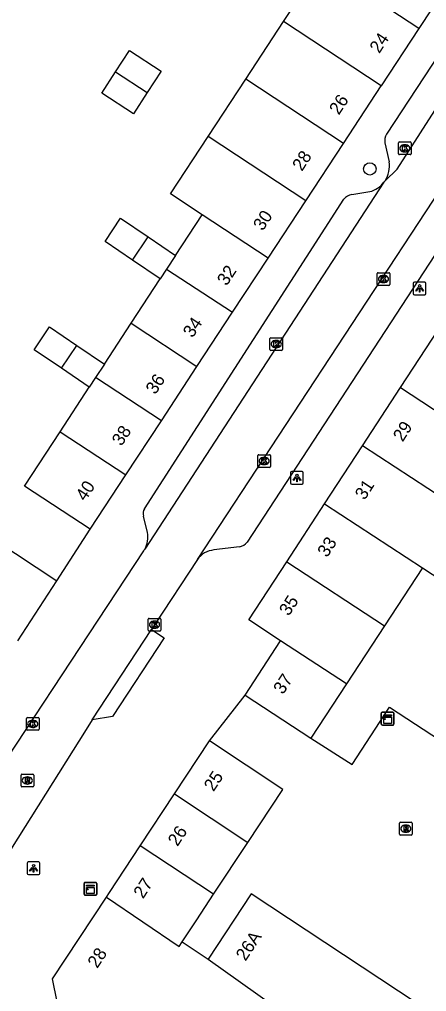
# Model space of a CAD drawing. Extents: x 159280 to 160375, y 384531 to 385872.
# Drawn here: x 159703.7 to 159735.7, y 385098.5 to 385175 of the extents above; entities that cross this region are included whole.
import ezdxf

# ---------------------------------------------------------------- set-up
doc = ezdxf.new("R2010")
doc.units = 0
for name, color, linetype in [('IMGEO_Boom', 7, 'Continuous'), ('IMGEO_Kast', 7, 'Continuous'), ('IMGEO_Kolk', 7, 'Continuous'), ('IMGEO_Lichtpunt', 7, 'Continuous'), ('IMGEO_Pand', 7, 'Continuous'), ('IMGEO_Pand_nummerreeks', 7, 'Continuous'), ('IMGEO_Rijbaan_lokaal_open', 7, 'Continuous'), ('IMGEO_Rioolput', 7, 'Continuous'), ('IMGEO_Voetpad_open', 7, 'Continuous')]:
    doc.layers.add(name, color=color, linetype=linetype)

msp = doc.modelspace()

# ---------------------------------------------------------------- linework, layer by layer
at = {"layer": 'IMGEO_Boom'}
msp.add_circle((159731.24, 385163.201), 0.489, dxfattribs=at)
at = {"layer": 'IMGEO_Kast'}
for p, q in [((159732.143, 385119.56), (159732.143, 385120.401)), ((159732.143, 385120.401), (159732.143, 385119.56)), ((159732.218, 385120.485), (159733.059, 385120.485)), ((159733.059, 385120.485), (159732.218, 385120.485)), ((159733.143, 385120.41), (159733.143, 385119.569)), ((159733.143, 385119.569), (159733.143, 385120.41)), ((159733.068, 385119.485), (159732.227, 385119.485)), ((159732.227, 385119.485), (159733.068, 385119.485)), ((159708.825, 385107.102), (159709.666, 385107.102)), ((159709.666, 385107.102), (159708.825, 385107.102)), ((159709.75, 385107.027), (159709.75, 385106.186)), ((159709.75, 385106.186), (159709.75, 385107.027)), ((159708.75, 385106.177), (159708.75, 385107.018)), ((159708.75, 385107.018), (159708.75, 385106.177)), ((159709.675, 385106.102), (159708.834, 385106.102)), ((159708.834, 385106.102), (159709.675, 385106.102))]:
    msp.add_line(p, q, dxfattribs=at)
for points in [[(159732.338, 385120.275), (159732.938, 385120.275), (159732.938, 385120.19), (159732.338, 385120.19), (159732.338, 385120.275)], [(159732.338, 385120.1), (159732.938, 385120.1), (159732.938, 385119.611), (159732.338, 385119.611), (159732.338, 385120.1)], [(159708.945, 385106.892), (159709.545, 385106.892), (159709.545, 385106.807), (159708.945, 385106.807), (159708.945, 385106.892)], [(159708.945, 385106.717), (159709.545, 385106.717), (159709.545, 385106.228), (159708.945, 385106.228), (159708.945, 385106.717)]]:
    msp.add_lwpolyline(points, dxfattribs=at)
for centre in [(159732.422, 385119.949), (159709.029, 385106.566)]:
    msp.add_circle(centre, 0.0377, dxfattribs=at)
for centre, start, end in [((159732.221, 385120.407), 92.4484, 184.28452), ((159732.221, 385120.407), 92.4484, 184.28452), ((159733.065, 385120.407), 2.4484, 94.28452), ((159733.065, 385120.407), 2.4484, 94.28452), ((159732.221, 385119.563), 182.4484, 274.28452), ((159732.221, 385119.563), 182.4484, 274.28452), ((159733.065, 385119.563), 272.4484, 4.28452), ((159733.065, 385119.563), 272.4484, 4.28452), ((159708.828, 385107.024), 92.4484, 184.28452), ((159708.828, 385107.024), 92.4484, 184.28452), ((159709.672, 385107.024), 2.4484, 94.28452), ((159709.672, 385107.024), 2.4484, 94.28452), ((159708.828, 385106.18), 182.4484, 274.28452), ((159708.828, 385106.18), 182.4484, 274.28452), ((159709.672, 385106.18), 272.4484, 4.28452), ((159709.672, 385106.18), 272.4484, 4.28452)]:
    msp.add_arc(centre, 0.0779, start, end, dxfattribs=at)
at = {"layer": 'IMGEO_Kolk'}
for p, q in [((159733.493, 385164.398), (159733.493, 385165.25)), ((159733.568, 385165.324), (159734.42, 385165.324)), ((159733.981, 385165.104), (159734.006, 385165.104)), ((159734.494, 385165.25), (159734.494, 385164.398)), ((159734.004, 385164.544), (159733.979, 385164.544)), ((159734.42, 385164.324), (159733.568, 385164.324)), ((159731.814, 385154.118), (159731.814, 385154.97)), ((159731.889, 385155.044), (159732.741, 385155.044)), ((159732.302, 385154.824), (159732.327, 385154.824)), ((159732.815, 385154.97), (159732.815, 385154.118)), ((159732.741, 385154.044), (159731.889, 385154.044)), ((159732.325, 385154.264), (159732.3, 385154.264)), ((159723.376, 385149.005), (159723.376, 385149.857)), ((159723.451, 385149.931), (159724.303, 385149.931)), ((159724.377, 385149.857), (159724.377, 385149.005)), ((159723.887, 385149.151), (159723.862, 385149.151)), ((159723.864, 385149.711), (159723.889, 385149.711)), ((159724.303, 385148.931), (159723.451, 385148.931)), ((159722.423, 385139.81), (159722.423, 385140.662)), ((159722.498, 385140.736), (159723.35, 385140.736)), ((159723.424, 385140.662), (159723.424, 385139.81)), ((159722.934, 385139.956), (159722.909, 385139.956)), ((159722.911, 385140.516), (159722.936, 385140.516)), ((159723.35, 385139.736), (159722.498, 385139.736)), ((159713.799, 385126.942), (159713.799, 385127.794)), ((159713.874, 385127.868), (159714.726, 385127.868)), ((159714.8, 385127.794), (159714.8, 385126.942)), ((159714.31, 385127.088), (159714.285, 385127.088)), ((159714.287, 385127.648), (159714.312, 385127.648)), ((159714.726, 385126.868), (159713.874, 385126.868)), ((159704.287, 385120.072), (159705.139, 385120.072)), ((159704.212, 385119.146), (159704.212, 385119.998)), ((159704.723, 385119.292), (159704.698, 385119.292)), ((159704.7, 385119.852), (159704.725, 385119.852)), ((159705.213, 385119.998), (159705.213, 385119.146)), ((159705.139, 385119.072), (159704.287, 385119.072))]:
    msp.add_line(p, q, dxfattribs=at)
for points in [[(159733.493, 385164.398), (159733.493, 385165.25)], [(159733.568, 385165.324), (159734.42, 385165.324)], [(159734.494, 385165.25), (159734.494, 385164.398)], [(159733.814, 385165.024), (159733.937, 385165.024), (159733.937, 385164.873), (159734.067, 385165.024), (159734.231, 385165.024), (159734.085, 385164.873), (159734.238, 385164.624), (159734.086, 385164.624), (159734.001, 385164.788), (159733.937, 385164.721), (159733.937, 385164.624), (159733.814, 385164.624), (159733.814, 385165.024)], [(159734.42, 385164.324), (159733.568, 385164.324)], [(159731.814, 385154.118), (159731.814, 385154.97)], [(159731.889, 385155.044), (159732.741, 385155.044)], [(159732.135, 385154.744), (159732.258, 385154.744), (159732.258, 385154.593), (159732.388, 385154.744), (159732.552, 385154.744), (159732.406, 385154.593), (159732.559, 385154.344), (159732.407, 385154.344), (159732.322, 385154.508), (159732.258, 385154.441), (159732.258, 385154.344), (159732.135, 385154.344), (159732.135, 385154.744)], [(159732.815, 385154.97), (159732.815, 385154.118)], [(159732.741, 385154.044), (159731.889, 385154.044)], [(159723.376, 385149.005), (159723.376, 385149.857)], [(159723.451, 385149.931), (159724.303, 385149.931)], [(159724.377, 385149.857), (159724.377, 385149.005)], [(159723.697, 385149.631), (159723.82, 385149.631), (159723.82, 385149.48), (159723.95, 385149.631), (159724.114, 385149.631), (159723.968, 385149.48), (159724.121, 385149.231), (159723.969, 385149.231), (159723.884, 385149.395), (159723.82, 385149.328), (159723.82, 385149.231), (159723.697, 385149.231), (159723.697, 385149.631)], [(159724.303, 385148.931), (159723.451, 385148.931)], [(159722.423, 385139.81), (159722.423, 385140.662)], [(159722.498, 385140.736), (159723.35, 385140.736)], [(159723.424, 385140.662), (159723.424, 385139.81)], [(159722.744, 385140.436), (159722.867, 385140.436), (159722.867, 385140.285), (159722.997, 385140.436), (159723.161, 385140.436), (159723.015, 385140.285), (159723.168, 385140.036), (159723.016, 385140.036), (159722.931, 385140.2), (159722.867, 385140.133), (159722.867, 385140.036), (159722.744, 385140.036), (159722.744, 385140.436)], [(159723.35, 385139.736), (159722.498, 385139.736)], [(159713.799, 385126.942), (159713.799, 385127.794)], [(159713.874, 385127.868), (159714.726, 385127.868)], [(159714.8, 385127.794), (159714.8, 385126.942)], [(159714.12, 385127.568), (159714.243, 385127.568), (159714.243, 385127.417), (159714.373, 385127.568), (159714.537, 385127.568), (159714.391, 385127.417), (159714.544, 385127.168), (159714.392, 385127.168), (159714.307, 385127.332), (159714.243, 385127.265), (159714.243, 385127.168), (159714.12, 385127.168), (159714.12, 385127.568)], [(159714.726, 385126.868), (159713.874, 385126.868)], [(159704.287, 385120.072), (159705.139, 385120.072)], [(159704.212, 385119.146), (159704.212, 385119.998)], [(159704.533, 385119.772), (159704.656, 385119.772), (159704.656, 385119.621), (159704.786, 385119.772), (159704.95, 385119.772), (159704.804, 385119.621), (159704.957, 385119.372), (159704.805, 385119.372), (159704.72, 385119.536), (159704.656, 385119.469), (159704.656, 385119.372), (159704.533, 385119.372), (159704.533, 385119.772)], [(159705.213, 385119.998), (159705.213, 385119.146)], [(159705.139, 385119.072), (159704.287, 385119.072)]]:
    msp.add_lwpolyline(points, dxfattribs=at)
for centre, start, end in [((159733.57, 385165.248), 91.55205, 178.44795), ((159733.57, 385165.248), 91.55205, 178.44795), ((159734.418, 385165.248), 1.55205, 88.44795), ((159734.418, 385165.248), 1.55205, 88.44795), ((159733.57, 385164.4), 181.55205, 268.44795), ((159733.57, 385164.4), 181.55205, 268.44795), ((159734.418, 385164.4), 271.55205, 358.44795), ((159734.418, 385164.4), 271.55205, 358.44795), ((159731.891, 385154.968), 91.55205, 178.44795), ((159731.891, 385154.968), 91.55205, 178.44795), ((159732.739, 385154.968), 1.55205, 88.44795), ((159732.739, 385154.968), 1.55205, 88.44795), ((159731.891, 385154.12), 181.55205, 268.44795), ((159731.891, 385154.12), 181.55205, 268.44795), ((159732.739, 385154.12), 271.55205, 358.44795), ((159732.739, 385154.12), 271.55205, 358.44795), ((159723.453, 385149.855), 91.55205, 178.44795), ((159723.453, 385149.855), 91.55205, 178.44795), ((159724.301, 385149.855), 1.55205, 88.44795), ((159724.301, 385149.855), 1.55205, 88.44795), ((159723.453, 385149.007), 181.55205, 268.44795), ((159723.453, 385149.007), 181.55205, 268.44795), ((159724.301, 385149.007), 271.55205, 358.44795), ((159724.301, 385149.007), 271.55205, 358.44795), ((159722.5, 385140.66), 91.55205, 178.44795), ((159722.5, 385140.66), 91.55205, 178.44795), ((159723.348, 385140.66), 1.55205, 88.44795), ((159723.348, 385140.66), 1.55205, 88.44795), ((159722.5, 385139.812), 181.55205, 268.44795), ((159722.5, 385139.812), 181.55205, 268.44795), ((159723.348, 385139.812), 271.55205, 358.44795), ((159723.348, 385139.812), 271.55205, 358.44795), ((159713.876, 385127.792), 91.55205, 178.44795), ((159713.876, 385127.792), 91.55205, 178.44795), ((159714.724, 385127.792), 1.55205, 88.44795), ((159714.724, 385127.792), 1.55205, 88.44795), ((159713.876, 385126.944), 181.55205, 268.44795), ((159713.876, 385126.944), 181.55205, 268.44795), ((159714.724, 385126.944), 271.55205, 358.44795), ((159714.724, 385126.944), 271.55205, 358.44795), ((159704.289, 385119.996), 91.55205, 178.44795), ((159704.289, 385119.996), 91.55205, 178.44795), ((159705.137, 385119.996), 1.55205, 88.44795), ((159705.137, 385119.996), 1.55205, 88.44795), ((159704.289, 385119.148), 181.55205, 268.44795), ((159704.289, 385119.148), 181.55205, 268.44795), ((159705.137, 385119.148), 271.55205, 358.44795), ((159705.137, 385119.148), 271.55205, 358.44795)]:
    msp.add_arc(centre, 0.0765, start, end, dxfattribs=at)
for centre, major_axis, ratio, start_param, end_param in [((159733.98, 385164.824), (-0.387, 0.002), 0.722429, 4.712389, 7.853982), ((159734.005, 385164.824), (-0.39, 0.002), 0.717154, 1.570796, 4.712389), ((159732.301, 385154.544), (-0.387, 0.002), 0.722429, 4.712389, 7.853982), ((159732.326, 385154.544), (-0.39, 0.002), 0.717154, 1.570796, 4.712389), ((159723.863, 385149.431), (-0.387, 0.002), 0.722429, 4.712389, 7.853982), ((159723.888, 385149.431), (-0.39, 0.002), 0.717154, 1.570796, 4.712389), ((159722.91, 385140.236), (-0.387, 0.002), 0.722429, 4.712389, 7.853982), ((159722.935, 385140.236), (-0.39, 0.002), 0.717154, 1.570796, 4.712389), ((159714.286, 385127.368), (-0.387, 0.002), 0.722429, 4.712389, 7.853982), ((159714.311, 385127.368), (-0.39, 0.002), 0.717154, 1.570796, 4.712389), ((159704.699, 385119.572), (-0.387, 0.002), 0.722429, 4.712389, 7.853982), ((159704.724, 385119.572), (-0.39, 0.002), 0.717154, 1.570796, 4.712389)]:
    msp.add_ellipse(centre, major_axis=major_axis, ratio=ratio, start_param=start_param, end_param=end_param, dxfattribs=at)
at = {"layer": 'IMGEO_Lichtpunt'}
for p, q in [((159734.665, 385154.206), (159734.665, 385153.399)), ((159734.665, 385154.206), (159734.665, 385153.399)), ((159735.567, 385154.301), (159734.759, 385154.301)), ((159735.567, 385154.301), (159734.759, 385154.301)), ((159735.661, 385153.399), (159735.661, 385154.206)), ((159735.661, 385153.399), (159735.661, 385154.206)), ((159734.759, 385153.305), (159735.567, 385153.305)), ((159734.759, 385153.305), (159735.567, 385153.305)), ((159725.009, 385139.32), (159725.009, 385138.513)), ((159725.009, 385139.32), (159725.009, 385138.513)), ((159725.911, 385139.415), (159725.103, 385139.415)), ((159725.911, 385139.415), (159725.103, 385139.415)), ((159726.005, 385138.513), (159726.005, 385139.32)), ((159726.005, 385138.513), (159726.005, 385139.32)), ((159725.103, 385138.419), (159725.911, 385138.419)), ((159725.103, 385138.419), (159725.911, 385138.419)), ((159704.281, 385108.622), (159704.281, 385107.815)), ((159704.281, 385108.622), (159704.281, 385107.815)), ((159705.183, 385108.717), (159704.375, 385108.717)), ((159705.183, 385108.717), (159704.375, 385108.717)), ((159705.277, 385107.815), (159705.277, 385108.622)), ((159705.277, 385107.815), (159705.277, 385108.622)), ((159704.375, 385107.721), (159705.183, 385107.721)), ((159704.375, 385107.721), (159705.183, 385107.721))]:
    msp.add_line(p, q, dxfattribs=at)
for points in [[(159735.039, 385153.87), (159735.078, 385153.842), (159734.89, 385153.58), (159734.852, 385153.607), (159735.039, 385153.87)], [(159735.141, 385153.822), (159735.188, 385153.822), (159735.188, 385153.5), (159735.141, 385153.5), (159735.141, 385153.822)], [(159735.251, 385153.842), (159735.289, 385153.869), (159735.476, 385153.607), (159735.437, 385153.579), (159735.251, 385153.842)], [(159725.383, 385138.984), (159725.422, 385138.956), (159725.234, 385138.694), (159725.196, 385138.721), (159725.383, 385138.984)], [(159725.485, 385138.936), (159725.532, 385138.936), (159725.532, 385138.614), (159725.485, 385138.614), (159725.485, 385138.936)], [(159725.595, 385138.956), (159725.633, 385138.983), (159725.82, 385138.721), (159725.781, 385138.693), (159725.595, 385138.956)], [(159704.655, 385108.286), (159704.694, 385108.258), (159704.506, 385107.996), (159704.468, 385108.023), (159704.655, 385108.286)], [(159704.757, 385108.238), (159704.804, 385108.238), (159704.804, 385107.916), (159704.757, 385107.916), (159704.757, 385108.238)], [(159704.867, 385108.258), (159704.905, 385108.285), (159705.092, 385108.023), (159705.053, 385107.995), (159704.867, 385108.258)]]:
    msp.add_lwpolyline(points, dxfattribs=at)
for centre in [(159735.164, 385154.004), (159725.508, 385139.118), (159704.78, 385108.42)]:
    msp.add_circle(centre, 0.0994, dxfattribs=at)
for centre, start, end in [((159734.759, 385154.206), 90, 180), ((159734.759, 385154.206), 90, 180), ((159735.567, 385154.206), 0, 90), ((159735.567, 385154.206), 0, 90), ((159734.759, 385153.399), 180, 270), ((159734.759, 385153.399), 180, 270), ((159735.567, 385153.399), 270, 0), ((159735.567, 385153.399), 270, 360), ((159725.103, 385139.32), 90, 180), ((159725.103, 385139.32), 90, 180), ((159725.911, 385139.32), 0, 90), ((159725.911, 385139.32), 0, 90), ((159725.103, 385138.513), 180, 270), ((159725.103, 385138.513), 180, 270), ((159725.911, 385138.513), 270, 0), ((159725.911, 385138.513), 270, 360), ((159704.375, 385108.622), 90, 180), ((159704.375, 385108.622), 90, 180), ((159705.183, 385108.622), 0, 90), ((159705.183, 385108.622), 0, 90), ((159704.375, 385107.815), 180, 270), ((159704.375, 385107.815), 180, 270), ((159705.183, 385107.815), 270, 0), ((159705.183, 385107.815), 270, 360)]:
    msp.add_arc(centre, 0.0946, start, end, dxfattribs=at)
at = {"layer": 'IMGEO_Pand'}
for points in [[(159724.44, 385174.781), (159727.406, 385179.294)], [(159735.1, 385174.237), (159727.406, 385179.294)], [(159738.065, 385178.749), (159735.1, 385174.237)], [(159721.474, 385170.269), (159724.44, 385174.781)], [(159732.134, 385169.724), (159724.44, 385174.781)], [(159735.1, 385174.237), (159732.134, 385169.724)], [(159711.228, 385170.844), (159712.318, 385172.521), (159714.817, 385170.897), (159713.727, 385169.22)], [(159713.727, 385169.22), (159712.637, 385167.543), (159710.138, 385169.167), (159711.228, 385170.844)], [(159711.228, 385170.844), (159713.727, 385169.22)], [(159718.508, 385165.756), (159721.474, 385170.269)], [(159729.169, 385165.211), (159721.474, 385170.269)], [(159729.169, 385165.211), (159732.134, 385169.724)], [(159718.048, 385159.596), (159715.542, 385161.244), (159718.508, 385165.756)], [(159726.203, 385160.698), (159718.508, 385165.756)], [(159726.203, 385160.698), (159729.169, 385165.211)], [(159723.237, 385156.184), (159726.203, 385160.698)], [(159712.552, 385156.037), (159710.414, 385157.487), (159711.629, 385159.329), (159713.79, 385157.864)], [(159715.951, 385156.398), (159718.048, 385159.596)], [(159723.237, 385156.184), (159718.048, 385159.596)], [(159712.552, 385156.037), (159713.79, 385157.864)], [(159713.79, 385157.864), (159715.951, 385156.398)], [(159714.741, 385154.553), (159712.552, 385156.037)], [(159715.951, 385156.398), (159715.251, 385155.331)], [(159720.44, 385151.928), (159723.237, 385156.184)], [(159715.251, 385155.331), (159714.741, 385154.553)], [(159715.251, 385155.331), (159720.44, 385151.928)], [(159712.453, 385151.066), (159714.741, 385154.553)], [(159717.639, 385147.665), (159720.44, 385151.928)], [(159706.965, 385147.526), (159704.833, 385148.972), (159706.024, 385150.797), (159708.188, 385149.33)], [(159710.352, 385147.862), (159712.453, 385151.066)], [(159712.453, 385151.066), (159717.639, 385147.665)], [(159733.661, 385146.006), (159736.648, 385150.57)], [(159706.965, 385147.526), (159708.188, 385149.33)], [(159708.188, 385149.33), (159710.352, 385147.862)], [(159709.157, 385146.04), (159706.965, 385147.526)], [(159710.352, 385147.862), (159709.656, 385146.801)], [(159714.837, 385143.402), (159717.639, 385147.665)], [(159709.656, 385146.801), (159709.157, 385146.04)], [(159714.837, 385143.402), (159709.656, 385146.801)], [(159706.858, 385142.536), (159709.157, 385146.04)], [(159730.674, 385141.443), (159733.661, 385146.006)], [(159733.661, 385146.006), (159741.357, 385140.969)], [(159712.036, 385139.14), (159714.837, 385143.402)], [(159709.243, 385134.889), (159704.061, 385138.271), (159706.858, 385142.536)], [(159706.858, 385142.536), (159712.036, 385139.14)], [(159727.687, 385136.879), (159730.674, 385141.443)], [(159738.37, 385136.405), (159730.674, 385141.443)], [(159709.243, 385134.889), (159712.036, 385139.14)], [(159724.7, 385132.316), (159727.687, 385136.879)], [(159727.687, 385136.879), (159735.382, 385131.842)], [(159735.382, 385131.842), (159738.339, 385129.907), (159741.326, 385134.47), (159738.37, 385136.405)], [(159701.691, 385134.05), (159706.607, 385130.815)], [(159724.222, 385126.102), (159721.708, 385127.744), (159724.7, 385132.316)], [(159724.7, 385132.316), (159732.395, 385127.278)], [(159735.382, 385131.842), (159732.395, 385127.278)], [(159703.536, 385126.106), (159706.607, 385130.815)], [(159732.395, 385127.278), (159729.408, 385122.715)], [(159721.419, 385121.837), (159724.222, 385126.102)], [(159729.408, 385122.715), (159724.222, 385126.102)], [(159729.408, 385122.715), (159726.61, 385118.44)], [(159721.419, 385121.837), (159726.61, 385118.44)], [(159715.862, 385114.066), (159718.613, 385118.242)], [(159721.649, 385110.253), (159724.398, 385114.426), (159718.613, 385118.242)], [(159713.175, 385109.987), (159715.862, 385114.066)], [(159715.862, 385114.066), (159721.649, 385110.253)], [(159718.949, 385106.18), (159721.649, 385110.253)], [(159710.513, 385105.948), (159710.762, 385106.326), (159713.175, 385109.987)], [(159718.949, 385106.18), (159713.175, 385109.987)], [(159708.37, 385096.588), (159706.647, 385097.723), (159706.278, 385099.519), (159710.513, 385105.948)], [(159710.513, 385105.948), (159716.239, 385102.079), (159716.469, 385102.429)], [(159716.469, 385102.429), (159717.622, 385104.178), (159718.949, 385106.18)], [(159731.232, 385092.043), (159731.294, 385092.003), (159734.974, 385097.589), (159721.902, 385106.201), (159718.525, 385101.075)], [(159716.469, 385102.429), (159718.525, 385101.075)], [(159718.525, 385101.075), (159731.232, 385092.043)]]:
    msp.add_lwpolyline(points, dxfattribs=at)
at = {"layer": 'IMGEO_Rijbaan_lokaal_open'}
for points in [[(159717.674, 385132.499), (159736.795, 385161.588), (159738.36, 385163.97), (159750.54, 385182.499)], [(159732.442, 385162.275), (159733.384, 385163.188), (159744.657, 385180.708)], [(159732.356, 385162.155), (159713.525, 385133.304)], [(159732.356, 385162.155), (159732.442, 385162.275)], [(159698.394, 385110.368), (159713.453, 385133.189)], [(159717.674, 385132.499), (159714.3, 385127.368), (159714.06, 385126.992)], [(159709.383, 385119.881), (159714.06, 385126.992)], [(159709.383, 385119.881), (159708.904, 385119.123), (159701.902, 385108.043)]]:
    msp.add_lwpolyline(points, dxfattribs=at)
msp.add_arc((159711.737, 385134.343), 2.068, 326.07014, 329.82957, dxfattribs=at)
at = {"layer": 'IMGEO_Rioolput'}
for p, q in [((159703.79, 385114.699), (159703.79, 385115.551)), ((159703.865, 385115.625), (159704.717, 385115.625)), ((159704.791, 385115.551), (159704.791, 385114.699)), ((159704.301, 385114.845), (159704.276, 385114.845)), ((159704.278, 385115.405), (159704.303, 385115.405)), ((159704.717, 385114.625), (159703.865, 385114.625)), ((159733.578, 385110.911), (159733.578, 385111.763)), ((159733.653, 385111.837), (159734.505, 385111.837)), ((159734.066, 385111.617), (159734.091, 385111.617)), ((159734.579, 385111.763), (159734.579, 385110.911)), ((159734.089, 385111.057), (159734.064, 385111.057)), ((159734.505, 385110.837), (159733.653, 385110.837))]:
    msp.add_line(p, q, dxfattribs=at)
for points in [[(159703.79, 385114.699), (159703.79, 385115.551)], [(159703.865, 385115.625), (159704.717, 385115.625)], [(159704.791, 385115.551), (159704.791, 385114.699)], [(159704.379, 385115.323), (159704.127, 385115.325), (159704.127, 385114.925)], [(159704.127, 385114.925), (159704.251, 385114.925), (159704.251, 385115.087), (159704.262, 385115.087)], [(159704.305, 385115.244), (159704.251, 385115.244), (159704.251, 385115.163)], [(159704.251, 385115.163), (159704.303, 385115.163)], [(159704.309, 385115.058), (159704.38, 385114.925), (159704.52, 385114.925), (159704.455, 385115.051)], [(159704.717, 385114.625), (159703.865, 385114.625)], [(159733.578, 385110.911), (159733.578, 385111.763)], [(159733.653, 385111.837), (159734.505, 385111.837)], [(159734.579, 385111.763), (159734.579, 385110.911)], [(159734.167, 385111.535), (159733.915, 385111.537), (159733.915, 385111.137)], [(159733.915, 385111.137), (159734.039, 385111.137), (159734.039, 385111.299), (159734.05, 385111.299)], [(159734.093, 385111.456), (159734.039, 385111.456), (159734.039, 385111.375)], [(159734.039, 385111.375), (159734.091, 385111.375)], [(159734.097, 385111.27), (159734.168, 385111.137), (159734.308, 385111.137), (159734.243, 385111.263)], [(159734.505, 385110.837), (159733.653, 385110.837)]]:
    msp.add_lwpolyline(points, dxfattribs=at)
for centre, radius, start, end in [((159703.867, 385115.549), 0.0765, 91.55205, 178.44795), ((159703.867, 385115.549), 0.0765, 91.55205, 178.44795), ((159704.715, 385115.549), 0.0765, 1.55205, 88.44795), ((159704.715, 385115.549), 0.0765, 1.55205, 88.44795), ((159703.867, 385114.701), 0.0765, 181.55205, 268.44795), ((159703.867, 385114.701), 0.0765, 181.55205, 268.44795), ((159704.261, 385115.034), 0.0533, 26.02933, 88.69889), ((159704.287, 385115.352), 0.19, 274.7715, 282.96867), ((159704.311, 385115.148), 0.0964, 77.00612, 93.18647), ((159704.325, 385115.205), 0.0378, 276.66336, 79.67722), ((159704.378, 385115.213), 0.109, 350.36119, 89.41601), ((159704.376, 385115.213), 0.112, 277.58423, 350.98172), ((159704.36, 385114.998), 0.108, 29.51342, 73.79051), ((159704.715, 385114.701), 0.0765, 271.55205, 358.44795), ((159704.715, 385114.701), 0.0765, 271.55205, 358.44795), ((159733.655, 385111.761), 0.0765, 91.55205, 178.44795), ((159733.655, 385111.761), 0.0765, 91.55205, 178.44795), ((159734.503, 385111.761), 0.0765, 1.55205, 88.44795), ((159734.503, 385111.761), 0.0765, 1.55205, 88.44795), ((159733.655, 385110.913), 0.0765, 181.55205, 268.44795), ((159733.655, 385110.913), 0.0765, 181.55205, 268.44795), ((159734.049, 385111.246), 0.0533, 26.02933, 88.69889), ((159734.075, 385111.564), 0.19, 274.7715, 282.96867), ((159734.099, 385111.36), 0.0964, 77.00612, 93.18647), ((159734.113, 385111.417), 0.0378, 276.66336, 79.67722), ((159734.166, 385111.425), 0.109, 350.36119, 89.41601), ((159734.164, 385111.425), 0.112, 277.58423, 350.98172), ((159734.148, 385111.21), 0.108, 29.51342, 73.79051), ((159734.503, 385110.913), 0.0765, 271.55205, 358.44795), ((159734.503, 385110.913), 0.0765, 271.55205, 358.44795)]:
    msp.add_arc(centre, radius, start, end, dxfattribs=at)
for centre, major_axis, ratio, start_param, end_param in [((159704.277, 385115.125), (-0.387, 0.002), 0.722429, 4.712389, 7.853982), ((159704.302, 385115.125), (-0.39, 0.002), 0.717154, 1.570796, 4.712389), ((159734.065, 385111.337), (-0.387, 0.002), 0.722429, 4.712389, 7.853982), ((159734.09, 385111.337), (-0.39, 0.002), 0.717154, 1.570796, 4.712389)]:
    msp.add_ellipse(centre, major_axis=major_axis, ratio=ratio, start_param=start_param, end_param=end_param, dxfattribs=at)
at = {"layer": 'IMGEO_Voetpad_open'}
for points in [[(159741.397, 385179.403), (159732.545, 385165.926)], [(159750.679, 385178.362), (159721.581, 385133.868)], [(159732.431, 385165.24), (159732.758, 385163.762)], [(159729.824, 385161.194), (159731.237, 385161.414)], [(159713.502, 385136.49), (159729.191, 385160.831)], [(159713.737, 385134.622), (159713.421, 385135.907)], [(159706.607, 385130.815), (159709.243, 385134.889)], [(159720.975, 385133.503), (159718.966, 385133.243)], [(159714.06, 385126.992), (159715.068, 385126.341), (159710.99, 385120.153), (159709.383, 385119.881)], [(159718.613, 385118.242), (159721.419, 385121.837)], [(159726.61, 385118.44), (159729.849, 385116.37), (159732.803, 385120.887), (159737.497, 385117.833), (159738.263, 385118.894)]]:
    msp.add_lwpolyline(points, dxfattribs=at)
for centre, radius, start, end in [((159733.457, 385165.422), 1.042, 151.07541, 190.05412), ((159730.713, 385163.419), 2.073, 326.49481, 9.51047), ((159730.716, 385163.416), 2.068, 284.58033, 322.44459), ((159730.086, 385160.004), 1.219, 102.41639, 137.24868), ((159714.209, 385136.095), 0.81, 150.78498, 193.39533), ((159711.914, 385134.239), 1.863, 329.86722, 11.8573), ((159720.846, 385134.403), 0.909, 278.17299, 323.94898), ((159719.144, 385131.44), 1.812, 95.64576, 144.22533)]:
    msp.add_arc(centre, radius, start, end, dxfattribs=at)

# ---------------------------------------------------------------- texts
at = {"layer": 'IMGEO_Pand_nummerreeks'}
for s, rotation, p in [('24', 56.68844, (159731.983, 385172.226)), ('26', 56.69417, (159728.802, 385167.385)), ('28', 56.68844, (159725.898, 385162.965)), ('30', 56.69417, (159722.817, 385158.277)), ('32', 56.68844, (159719.978, 385153.957)), ('34', 56.69417, (159717.293, 385149.871)), ('36', 56.68271, (159714.362, 385145.411)), ('38', 56.68844, (159711.7, 385141.36)), ('29', 56.79731, (159733.825, 385141.693)), ('40', 56.69417, (159708.848, 385137.02)), ('31', 56.79731, (159730.83, 385137.116)), ('33', 56.79731, (159727.877, 385132.604)), ('35', 56.79731, (159724.863, 385127.999)), ('37', 56.68844, (159724.407, 385121.832)), ('25', 56.62542, (159718.94, 385114.194)), ('26', 56.62542, (159716.103, 385109.887)), ('27', 56.60823, (159713.394, 385105.776)), ('26A', 56.63115, (159721.456, 385100.871)), ('28', 56.62542, (159709.787, 385100.302))]:
    msp.add_text(s, height=1, rotation=rotation, dxfattribs=at).set_placement(p)

doc.saveas('drawing.dxf')
